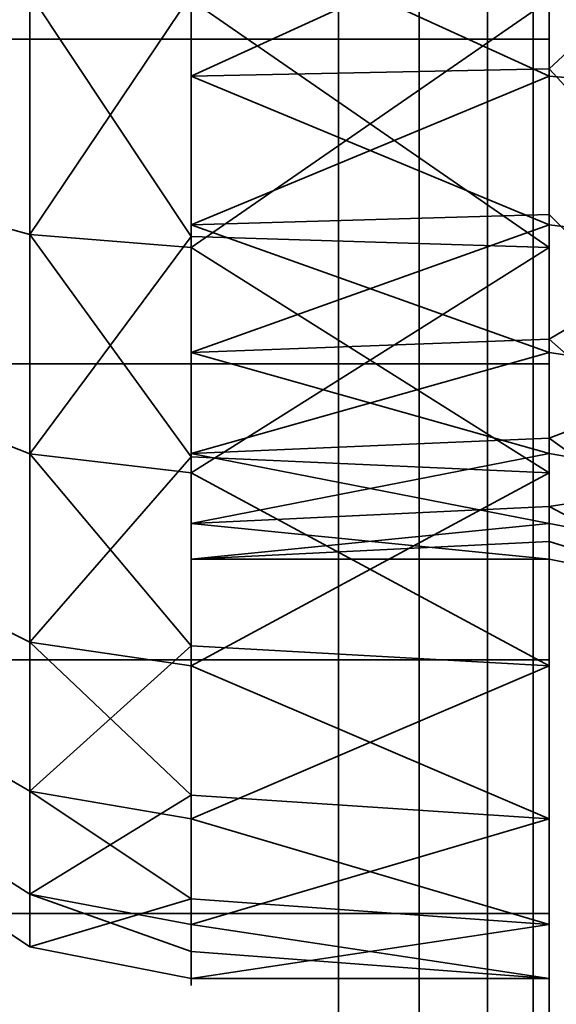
# Model space of a CAD drawing. Header units: millimetres. Extents: x -603 to 3703, y -120 to 249.
# Tile 262 of 656: x 432.49 to 435.03, y -38.19 to -33.52. Entities that reach past the tile are written whole.
import ezdxf

# ---------------------------------------------------------------- set-up
doc = ezdxf.new("R2010")
doc.units = ezdxf.units.MM
doc.layers.add('151', color=7, linetype='Continuous', true_color=0xffffff)

# ---------------------------------------------------------------- blocks, each defined once
blk = doc.blocks.new('UG_SURFACE_029')
at = {"layer": '151', "color": 18, "linetype": 'Continuous', "lineweight": 35}
for points in [[(435, -28.8478, 1731.0799), (435, -32, 1731.75), (435, -35.1522, 1731.0799), (435, -32, 1724)], [(418, -30.3887, 1716.4193), (435, -30.3887, 1716.4193), (435, -33.6113, 1716.4193), (418, -33.6113, 1716.4193)], [(435, -36.5553, 1717.7302), (435, -33.6113, 1716.4193), (435, -30.3887, 1716.4193), (435, -32, 1724)], [(418, -35.1522, 1731.0799), (435, -35.1522, 1731.0799), (435, -32, 1731.75), (418, -32, 1731.75)], [(435, -32, 1724), (435, -35.1522, 1731.0799), (435, -37.7594, 1729.1858)], [(435, -37.7594, 1729.1858), (435, -39.3707, 1726.3949), (435, -39.7075, 1723.1899), (435, -32, 1724)], [(435, -39.7075, 1723.1899), (435, -38.7117, 1720.125), (435, -36.5553, 1717.7302), (435, -32, 1724)], [(418, -33.6113, 1716.4193), (435, -33.6113, 1716.4193), (435, -36.5553, 1717.7302), (418, -36.5553, 1717.7302)], [(418, -37.7594, 1729.1858), (435, -37.7594, 1729.1858), (435, -35.1522, 1731.0799), (418, -35.1522, 1731.0799)], [(418, -36.5553, 1717.7302), (435, -36.5553, 1717.7302), (435, -38.7117, 1720.125), (418, -38.7117, 1720.125)], [(418, -39.3707, 1726.3949), (435, -39.3707, 1726.3949), (435, -37.7594, 1729.1858), (418, -37.7594, 1729.1858)]]:
    blk.add_3dface(points, dxfattribs=at)
blk = doc.blocks.new('UG_SURFACE_030')
at = {"layer": '151', "color": 18, "linetype": 'Continuous', "lineweight": 35}
for points in [[(435, -28.8478, 1843.0799), (435, -32, 1843.75), (435, -35.1522, 1843.0799), (435, -32, 1836)], [(418, -30.3887, 1828.4193), (435, -30.3887, 1828.4193), (435, -33.6113, 1828.4193), (418, -33.6113, 1828.4193)], [(435, -36.5553, 1829.7302), (435, -33.6113, 1828.4193), (435, -30.3887, 1828.4193), (435, -32, 1836)], [(418, -35.1522, 1843.0799), (435, -35.1522, 1843.0799), (435, -32, 1843.75), (418, -32, 1843.75)], [(435, -32, 1836), (435, -35.1522, 1843.0799), (435, -37.7594, 1841.1858)], [(435, -37.7594, 1841.1858), (435, -39.3707, 1838.3949), (435, -39.7075, 1835.1899), (435, -32, 1836)], [(435, -39.7075, 1835.1899), (435, -38.7117, 1832.1249), (435, -36.5553, 1829.7302), (435, -32, 1836)], [(418, -33.6113, 1828.4193), (435, -33.6113, 1828.4193), (435, -36.5553, 1829.7302), (418, -36.5553, 1829.7302)], [(418, -37.7594, 1841.1858), (435, -37.7594, 1841.1858), (435, -35.1522, 1843.0799), (418, -35.1522, 1843.0799)], [(418, -36.5553, 1829.7302), (435, -36.5553, 1829.7302), (435, -38.7117, 1832.1249), (418, -38.7117, 1832.1249)], [(418, -39.3707, 1838.3949), (435, -39.3707, 1838.3949), (435, -37.7594, 1841.1858), (418, -37.7594, 1841.1858)]]:
    blk.add_3dface(points, dxfattribs=at)
blk = doc.blocks.new('UG_SURFACE_032')
at = {"layer": '151', "color": 252, "linetype": 'Continuous', "lineweight": 35}
for points in [[(430, -47, 1707.9999), (418, -16.5, 1707.9999), (434, -19.5, 1707.9999), (434, -45.5, 1707.9999)], [(418, -16.5, 1710), (430, -47, 1710), (434, -45.5, 1710), (434, -19.5, 1710)], [(418, -16.5, 1852), (430, -47, 1852), (434, -45.5, 1852), (434, -19.5, 1852)], [(430, -47, 1850), (418, -16.5, 1850), (434, -19.5, 1850), (434, -45.5, 1850)], [(434, -19.5, 1710), (434, -45.5, 1710), (434.3827, -45.5, 1710.0761), (434.3827, -19.5, 1710.0761)], [(435.1481, -19.5, 1708.2283), (435.1481, -45.5, 1708.2283), (434, -45.5, 1707.9999), (434, -19.5, 1707.9999)], [(434, -19.5, 1852), (434, -45.5, 1852), (435.1481, -45.5, 1851.7716), (435.1481, -19.5, 1851.7716)], [(434.3827, -19.5, 1849.9238), (434.3827, -45.5, 1849.9238), (434, -45.5, 1850), (434, -19.5, 1850)], [(434.3827, -19.5, 1710.0761), (434.3827, -45.5, 1710.0761), (434.7071, -45.5, 1710.2929), (434.7071, -19.5, 1710.2929)], [(434.7071, -19.5, 1849.7071), (434.7071, -45.5, 1849.7071), (434.3827, -45.5, 1849.9238), (434.3827, -19.5, 1849.9238)], [(434.7071, -19.5, 1710.2929), (434.7071, -45.5, 1710.2929), (434.9239, -45.5, 1710.6173), (434.9239, -19.5, 1710.6173)], [(434.9239, -19.5, 1849.3826), (434.9239, -45.5, 1849.3826), (434.7071, -45.5, 1849.7071), (434.7071, -19.5, 1849.7071)], [(434.9239, -19.5, 1710.6173), (434.9239, -45.5, 1710.6173), (435, -45.5, 1711), (435, -19.5, 1711)], [(435, -19.5, 1849), (435, -45.5, 1849), (434.9239, -45.5, 1849.3826), (434.9239, -19.5, 1849.3826)], [(435, -19.5, 1711), (435, -45.5, 1711), (435, -33.4267, 1718.2289), (435, -32.2, 1718.1)], [(435, -45.5, 1849), (435, -19.5, 1849), (435, -32.2, 1841.9), (435, -34.5997, 1841.3899)], [(435, -27.8154, 1727.9478), (435, -35.6679, 1831.2268), (435, -33.4267, 1830.2289)], [(435, -27.8154, 1727.9478), (435, -37.3095, 1833.05), (435, -35.6679, 1831.2268)], [(435, -27.8154, 1727.9478), (435, -38.0677, 1835.3833), (435, -37.3095, 1833.05)], [(435, -38.0677, 1835.3833), (435, -27.8154, 1727.9478), (435, -29.8003, 1729.3899)], [(435, -29.8003, 1729.3899), (435, -32.2, 1729.9), (435, -38.0677, 1835.3833)], [(433.3, -30.6137, 1727.5628), (433.3, -32.2, 1727.9), (433.3, -33.7863, 1727.5628), (433.3, -32.2, 1724)], [(433.3, -30.6137, 1839.5628), (433.3, -32.2, 1839.9), (433.3, -33.7863, 1839.5628), (433.3, -32.2, 1836)], [(432.5346, -32.2, 1830.2523), (432.5346, -34.5378, 1830.7492), (431.8858, -34.3615, 1831.1452), (431.8858, -32.2, 1830.6857)], [(432.5346, -32.2, 1718.2522), (432.5346, -34.5378, 1718.7492), (431.8858, -34.3615, 1719.1452), (431.8858, -32.2, 1718.6857)], [(433.3, -33.3999, 1830.355), (433.3, -34.5997, 1830.61), (432.5346, -34.5378, 1830.7492), (432.5346, -32.2, 1830.2523)], [(433.3, -33.3999, 1718.3551), (433.3, -34.5997, 1718.61), (432.5346, -34.5378, 1718.7492), (432.5346, -32.2, 1718.2522)], [(435, -34.5997, 1841.3899), (435, -32.2, 1841.9), (433.3, -33.4267, 1841.7711)], [(435, -34.5997, 1729.3899), (435, -32.2, 1729.9), (433.3, -33.4267, 1729.771)], [(433.3, -33.7863, 1727.5628), (433.3, -32.2, 1727.9), (435, -33.0109, 1727.8148)], [(433.3, -33.7863, 1727.5628), (433.3, -35.0983, 1726.6096), (433.3, -35.9091, 1725.2052), (433.3, -32.2, 1724)], [(433.3, -35.9091, 1725.2052), (433.3, -36.0786, 1723.5923), (433.3, -35.5775, 1722.05), (433.3, -32.2, 1724)], [(433.3, -35.5775, 1722.05), (433.3, -34.4924, 1720.8449), (433.3, -33.0109, 1720.1853), (433.3, -32.2, 1724)], [(435, -33.0109, 1839.8148), (433.3, -33.7863, 1839.5628), (433.3, -32.2, 1839.9)], [(433.3, -33.7863, 1839.5628), (433.3, -35.0983, 1838.6096), (433.3, -35.9091, 1837.2052), (433.3, -32.2, 1836)], [(433.3, -35.9091, 1837.2052), (433.3, -36.0786, 1835.5924), (433.3, -35.5775, 1834.0501), (433.3, -32.2, 1836)], [(433.3, -35.5775, 1834.0501), (433.3, -34.4924, 1832.8449), (433.3, -33.0109, 1832.1853), (433.3, -32.2, 1836)], [(435, -38.0677, 1835.3833), (435, -32.2, 1729.9), (435, -34.5997, 1729.3899), (435, -45.5, 1849)], [(435, -32.9931, 1720.2686), (435, -33.7863, 1720.4372), (435.7654, -33.8482, 1720.2981), (435.7654, -32.2, 1719.9478)], [(435, -32.9931, 1832.2686), (435, -33.7863, 1832.4372), (435.7654, -33.8482, 1832.298), (435.7654, -32.2, 1831.9478)], [(435, -33.7863, 1720.4372), (435, -32.9931, 1720.2686), (433.3, -33.0109, 1720.1853)], [(435, -33.7863, 1832.4372), (435, -32.9931, 1832.2686), (433.3, -33.0109, 1832.1853)], [(435, -33.7863, 1720.4372), (433.3, -33.0109, 1720.1853), (433.3, -34.4924, 1720.8449)], [(435, -33.0109, 1727.8148), (435, -33.7516, 1727.4849), (433.3, -33.7863, 1727.5628)], [(435, -33.7863, 1832.4372), (433.3, -33.0109, 1832.1853), (433.3, -34.4924, 1832.8449)], [(435, -33.0109, 1839.8148), (435, -33.7516, 1839.4849), (433.3, -33.7863, 1839.5628)], [(435, -33.7516, 1727.4849), (435, -33.0109, 1727.8148), (435.7654, -33.0425, 1727.9637), (435.7654, -34.5818, 1727.2784)], [(435, -33.7516, 1839.4849), (435, -33.0109, 1839.8148), (435.7654, -33.0425, 1839.9637), (435.7654, -34.5818, 1839.2783)], [(432.5346, -35.5784, 1840.6501), (432.5346, -33.395, 1841.6221), (431.8858, -33.3049, 1841.1981), (431.8858, -35.3236, 1840.2992)], [(432.5346, -35.5784, 1728.6501), (432.5346, -33.395, 1729.6221), (431.8858, -33.3049, 1729.1981), (431.8858, -35.3236, 1728.2993)], [(432.5346, -33.395, 1841.6221), (432.5346, -35.5784, 1840.6501), (433.3, -35.6679, 1840.7732), (433.3, -34.5473, 1841.2721)], [(433.3, -34.5473, 1841.2721), (433.3, -33.4267, 1841.7711), (432.5346, -33.395, 1841.6221)], [(432.5346, -33.395, 1729.6221), (432.5346, -35.5784, 1728.6501), (433.3, -35.6679, 1728.7732), (433.3, -34.5473, 1729.2721)], [(433.3, -34.5473, 1729.2721), (433.3, -33.4267, 1729.771), (432.5346, -33.395, 1729.6221)], [(433.3, -34.5997, 1830.61), (433.3, -33.3999, 1830.355), (435, -33.4267, 1830.2289)], [(433.3, -34.5997, 1718.61), (433.3, -33.3999, 1718.3551), (435, -33.4267, 1718.2289)], [(435, -33.4267, 1830.2289), (435, -35.6679, 1831.2268), (433.3, -34.5997, 1830.61)], [(433.3, -33.4267, 1841.7711), (433.3, -34.5473, 1841.2721), (435, -34.5997, 1841.3899)], [(433.3, -34.5997, 1718.61), (435, -33.4267, 1718.2289), (435, -35.6679, 1719.2268)], [(433.3, -33.4267, 1729.771), (433.3, -34.5473, 1729.2721), (435, -34.5997, 1729.3899)], [(435, -45.5, 1711), (435, -35.6679, 1719.2268), (435, -33.4267, 1718.2289)], [(433.3, -33.7863, 1727.5628), (435, -33.7516, 1727.4849), (435, -34.4924, 1727.1552)], [(433.3, -33.7863, 1839.5628), (435, -33.7516, 1839.4849), (435, -34.4924, 1839.1552)], [(435.7654, -34.5818, 1727.2784), (435, -34.4924, 1727.1552), (435, -33.7516, 1727.4849)], [(435.7654, -34.5818, 1839.2783), (435, -34.4924, 1839.1552), (435, -33.7516, 1839.4849)], [(433.3, -35.0983, 1726.6096), (433.3, -33.7863, 1727.5628), (435, -34.4924, 1727.1552)], [(433.3, -34.4924, 1720.8449), (435, -34.4423, 1720.9138), (435, -33.7863, 1720.4372)], [(433.3, -35.0983, 1838.6096), (433.3, -33.7863, 1839.5628), (435, -34.4924, 1839.1552)], [(433.3, -34.4924, 1832.8449), (435, -34.4423, 1832.9138), (435, -33.7863, 1832.4372)], [(435.7654, -35.2114, 1721.2886), (435.7654, -33.8482, 1720.2981), (435, -33.7863, 1720.4372), (435, -34.4423, 1720.9138)], [(435.7654, -35.2114, 1833.2886), (435.7654, -33.8482, 1832.298), (435, -33.7863, 1832.4372), (435, -34.4423, 1832.9138)], [(432.5346, -34.5378, 1830.7492), (432.5346, -36.4714, 1832.154), (431.8858, -36.1492, 1832.4441), (431.8858, -34.3615, 1831.1452)], [(432.5346, -34.5378, 1718.7492), (432.5346, -36.4714, 1720.154), (431.8858, -36.1492, 1720.4441), (431.8858, -34.3615, 1719.1452)], [(435, -35.0983, 1721.3904), (435, -34.4423, 1720.9138), (433.3, -34.4924, 1720.8449)], [(435, -35.0983, 1833.3904), (435, -34.4423, 1832.9138), (433.3, -34.4924, 1832.8449)], [(435, -34.4423, 1720.9138), (435, -35.0983, 1721.3904), (435.7654, -35.2114, 1721.2886)], [(435, -34.4423, 1832.9138), (435, -35.0983, 1833.3904), (435.7654, -35.2114, 1833.2886)], [(435, -35.0983, 1721.3904), (433.3, -34.4924, 1720.8449), (433.3, -35.5775, 1722.05)], [(435, -34.4924, 1727.1552), (435, -35.0349, 1726.5526), (433.3, -35.0983, 1726.6096)], [(433.3, -34.4924, 1832.8449), (433.3, -35.5775, 1834.0501), (435, -35.0983, 1833.3904)], [(435, -34.4924, 1839.1552), (435, -35.0349, 1838.5526), (433.3, -35.0983, 1838.6096)], [(435, -35.0349, 1726.5526), (435, -34.4924, 1727.1552), (435.7654, -34.5818, 1727.2784)], [(435, -35.0349, 1838.5526), (435, -34.4924, 1839.1552), (435.7654, -34.5818, 1839.2783)], [(432.5346, -36.4714, 1832.154), (432.5346, -34.5378, 1830.7492), (433.3, -34.5997, 1830.61), (433.3, -35.5921, 1831.3311)], [(432.5346, -36.4714, 1720.154), (432.5346, -34.5378, 1718.7492), (433.3, -34.5997, 1718.61), (433.3, -35.5921, 1719.3311)], [(435, -34.5997, 1841.3899), (433.3, -34.5473, 1841.2721), (433.3, -35.6679, 1840.7732)], [(435, -34.5997, 1729.3899), (433.3, -34.5473, 1729.2721), (433.3, -35.6679, 1728.7732)], [(435, -35.6679, 1831.2268), (433.3, -35.5921, 1831.3311), (433.3, -34.5997, 1830.61)], [(433.3, -35.6679, 1840.7732), (435, -36.5846, 1839.9478), (435, -34.5997, 1841.3899)], [(435, -35.6679, 1719.2268), (433.3, -35.5921, 1719.3311), (433.3, -34.5997, 1718.61)], [(433.3, -35.6679, 1728.7732), (435, -36.5846, 1727.9478), (435, -34.5997, 1729.3899)], [(435.7654, -34.5818, 1727.2784), (435.7654, -35.7093, 1726.0262), (435, -35.5775, 1725.95), (435, -35.0349, 1726.5526)], [(435.7654, -34.5818, 1839.2783), (435.7654, -35.7093, 1838.0262), (435, -35.5775, 1837.95), (435, -35.0349, 1838.5526)], [(435, -34.5997, 1729.3899), (435, -36.5846, 1727.9478), (435, -45.5, 1849)], [(435, -34.5997, 1841.3899), (435, -36.5846, 1839.9478), (435, -45.5, 1849)], [(433.3, -35.0983, 1726.6096), (435, -35.0349, 1726.5526), (435, -35.5775, 1725.95)], [(433.3, -35.0983, 1838.6096), (435, -35.0349, 1838.5526), (435, -35.5775, 1837.95)], [(435, -35.5775, 1725.95), (433.3, -35.9091, 1725.2052), (433.3, -35.0983, 1726.6096)], [(433.3, -35.5775, 1722.05), (435, -35.5037, 1722.0926), (435, -35.0983, 1721.3904)], [(433.3, -35.9091, 1837.2052), (433.3, -35.0983, 1838.6096), (435, -35.5775, 1837.95)], [(433.3, -35.5775, 1834.0501), (435, -35.5037, 1834.0926), (435, -35.0983, 1833.3904)], [(435.7654, -36.0539, 1722.7478), (435.7654, -35.2114, 1721.2886), (435, -35.0983, 1721.3904), (435, -35.5037, 1722.0926)], [(435.7654, -36.0539, 1834.7478), (435.7654, -35.2114, 1833.2886), (435, -35.0983, 1833.3904), (435, -35.5037, 1834.0926)], [(432.5346, -37.1777, 1838.8739), (432.5346, -35.5784, 1840.6501), (431.8858, -35.3236, 1840.2992), (431.8858, -36.8022, 1838.6571)], [(432.5346, -37.1777, 1726.8739), (432.5346, -35.5784, 1728.6501), (431.8858, -35.3236, 1728.2993), (431.8858, -36.8022, 1726.6572)], [(435, -35.9091, 1722.7949), (435, -35.5037, 1722.0926), (433.3, -35.5775, 1722.05)], [(435, -35.9091, 1834.7949), (435, -35.5037, 1834.0926), (433.3, -35.5775, 1834.0501)], [(435, -35.5037, 1722.0926), (435, -35.9091, 1722.7949), (435.7654, -36.0539, 1722.7478)], [(435, -35.5037, 1834.0926), (435, -35.9091, 1834.7949), (435.7654, -36.0539, 1834.7478)], [(432.5346, -35.5784, 1840.6501), (432.5346, -37.1777, 1838.8739), (433.3, -37.3095, 1838.95), (433.3, -36.4887, 1839.8616)], [(433.3, -36.4887, 1839.8616), (433.3, -35.6679, 1840.7732), (432.5346, -35.5784, 1840.6501)], [(432.5346, -35.5784, 1728.6501), (432.5346, -37.1777, 1726.8739), (433.3, -37.3095, 1726.95), (433.3, -36.4887, 1727.8616)], [(433.3, -36.4887, 1727.8616), (433.3, -35.6679, 1728.7732), (432.5346, -35.5784, 1728.6501)], [(433.3, -35.5775, 1722.05), (433.3, -36.0786, 1723.5923), (435, -35.9091, 1722.7949)], [(435, -35.5775, 1725.95), (435, -35.8281, 1725.1788), (433.3, -35.9091, 1725.2052)], [(435, -35.9091, 1834.7949), (433.3, -35.5775, 1834.0501), (433.3, -36.0786, 1835.5924)], [(435, -35.5775, 1837.95), (435, -35.8281, 1837.1788), (433.3, -35.9091, 1837.2052)], [(435, -35.8281, 1725.1788), (435, -35.5775, 1725.95), (435.7654, -35.7093, 1726.0262)], [(435, -35.8281, 1837.1788), (435, -35.5775, 1837.95), (435.7654, -35.7093, 1838.0262)], [(433.3, -35.5921, 1831.3311), (433.3, -36.5846, 1832.0521), (432.5346, -36.4714, 1832.154)], [(433.3, -35.5921, 1719.3311), (433.3, -36.5846, 1720.0521), (432.5346, -36.4714, 1720.154)], [(433.3, -36.5846, 1832.0521), (433.3, -35.5921, 1831.3311), (435, -35.6679, 1831.2268)], [(433.3, -36.5846, 1720.0521), (433.3, -35.5921, 1719.3311), (435, -35.6679, 1719.2268)], [(435, -35.6679, 1831.2268), (435, -37.3095, 1833.05), (433.3, -36.5846, 1832.0521)], [(433.3, -35.6679, 1840.7732), (433.3, -36.4887, 1839.8616), (435, -36.5846, 1839.9478)], [(435, -35.6679, 1719.2268), (435, -37.3095, 1721.05), (433.3, -36.5846, 1720.0521)], [(433.3, -35.6679, 1728.7732), (433.3, -36.4887, 1727.8616), (435, -36.5846, 1727.9478)], [(435, -45.5, 1711), (435, -37.3095, 1721.05), (435, -35.6679, 1719.2268)], [(435.7654, -35.7093, 1726.0262), (435.7654, -36.23, 1724.4235), (435, -36.0786, 1724.4077), (435, -35.8281, 1725.1788)], [(435.7654, -35.7093, 1838.0262), (435.7654, -36.23, 1836.4235), (435, -36.0786, 1836.4077), (435, -35.8281, 1837.1788)], [(433.3, -35.9091, 1725.2052), (435, -35.8281, 1725.1788), (435, -36.0786, 1724.4077)], [(433.3, -35.9091, 1837.2052), (435, -35.8281, 1837.1788), (435, -36.0786, 1836.4077)], [(435, -36.0786, 1724.4077), (433.3, -36.0786, 1723.5923), (433.3, -35.9091, 1725.2052)], [(433.3, -36.0786, 1723.5923), (435, -35.9939, 1723.6012), (435, -35.9091, 1722.7949)], [(435, -36.0786, 1836.4077), (433.3, -36.0786, 1835.5924), (433.3, -35.9091, 1837.2052)], [(433.3, -36.0786, 1835.5924), (435, -35.9939, 1835.6012), (435, -35.9091, 1834.7949)], [(435.7654, -36.23, 1724.4235), (435.7654, -36.0539, 1722.7478), (435, -35.9091, 1722.7949), (435, -35.9939, 1723.6012)], [(435.7654, -36.23, 1836.4235), (435.7654, -36.0539, 1834.7478), (435, -35.9091, 1834.7949), (435, -35.9939, 1835.6012)], [(435, -36.0786, 1724.4077), (435, -35.9939, 1723.6012), (433.3, -36.0786, 1723.5923)], [(435, -36.0786, 1836.4077), (435, -35.9939, 1835.6012), (433.3, -36.0786, 1835.5924)], [(435, -35.9939, 1723.6012), (435, -36.0786, 1724.4077), (435.7654, -36.23, 1724.4235)], [(435, -35.9939, 1835.6012), (435, -36.0786, 1836.4077), (435.7654, -36.23, 1836.4235)], [(432.5346, -36.4714, 1832.154), (432.5346, -37.6664, 1834.2239), (431.8858, -37.2541, 1834.3579), (431.8858, -36.1492, 1832.4441)], [(432.5346, -36.4714, 1720.154), (432.5346, -37.6664, 1722.2239), (431.8858, -37.2541, 1722.3579), (431.8858, -36.1492, 1720.4441)], [(432.5346, -37.6664, 1834.2239), (432.5346, -36.4714, 1832.154), (433.3, -36.5846, 1832.0521), (433.3, -37.1979, 1833.1145)], [(432.5346, -37.6664, 1722.2239), (432.5346, -36.4714, 1720.154), (433.3, -36.5846, 1720.0521), (433.3, -37.1979, 1721.1145)], [(435, -36.5846, 1839.9478), (433.3, -36.4887, 1839.8616), (433.3, -37.3095, 1838.95)], [(435, -36.5846, 1727.9478), (433.3, -36.4887, 1727.8616), (433.3, -37.3095, 1726.95)], [(435, -37.3095, 1833.05), (433.3, -37.1979, 1833.1145), (433.3, -36.5846, 1832.0521)], [(433.3, -37.3095, 1838.95), (435, -37.8112, 1837.8232), (435, -36.5846, 1839.9478)], [(435, -37.3095, 1721.05), (433.3, -37.1979, 1721.1145), (433.3, -36.5846, 1720.0521)], [(433.3, -37.3095, 1726.95), (435, -37.8112, 1725.8232), (435, -36.5846, 1727.9478)], [(435, -45.5, 1849), (435, -36.5846, 1727.9478), (435, -37.8112, 1725.8232)], [(435, -45.5, 1849), (435, -36.5846, 1839.9478), (435, -37.8112, 1837.8232)], [(432.5346, -37.9163, 1836.6008), (432.5346, -37.1777, 1838.8739), (431.8858, -36.8022, 1838.6571), (431.8858, -37.4851, 1836.5555)], [(432.5346, -37.9163, 1724.6008), (432.5346, -37.1777, 1726.8739), (431.8858, -36.8022, 1726.6572), (431.8858, -37.4851, 1724.5555)], [(433.3, -37.6886, 1837.7833), (433.3, -37.3095, 1838.95), (432.5346, -37.1777, 1838.8739), (432.5346, -37.9163, 1836.6008)], [(433.3, -37.6886, 1725.7833), (433.3, -37.3095, 1726.95), (432.5346, -37.1777, 1726.8739), (432.5346, -37.9163, 1724.6008)], [(433.3, -37.1979, 1833.1145), (433.3, -37.8112, 1834.1768), (432.5346, -37.6664, 1834.2239)], [(433.3, -37.1979, 1721.1145), (433.3, -37.8112, 1722.1768), (432.5346, -37.6664, 1722.2239)], [(433.3, -37.8112, 1834.1768), (433.3, -37.1979, 1833.1145), (435, -37.3095, 1833.05)], [(433.3, -37.8112, 1722.1768), (433.3, -37.1979, 1721.1145), (435, -37.3095, 1721.05)], [(432.5346, -37.6664, 1834.2239), (432.5346, -37.9163, 1836.6008), (431.8858, -37.4851, 1836.5555), (431.8858, -37.2541, 1834.3579)], [(432.5346, -37.6664, 1722.2239), (432.5346, -37.9163, 1724.6008), (431.8858, -37.4851, 1724.5555), (431.8858, -37.2541, 1722.3579)], [(433.3, -37.8112, 1834.1768), (435, -37.3095, 1833.05), (435, -38.0677, 1835.3833)], [(433.3, -37.3095, 1838.95), (433.3, -37.6886, 1837.7833), (435, -37.8112, 1837.8232)], [(433.3, -37.8112, 1722.1768), (435, -37.3095, 1721.05), (435, -38.0677, 1723.3833)], [(433.3, -37.3095, 1726.95), (433.3, -37.6886, 1725.7833), (435, -37.8112, 1725.8232)], [(435, -38.0677, 1723.3833), (435, -37.3095, 1721.05), (435, -45.5, 1711)], [(432.5346, -37.6664, 1834.2239), (433.3, -37.8112, 1834.1768), (433.3, -37.9395, 1835.3968)], [(433.3, -37.9395, 1835.3968), (433.3, -38.0677, 1836.6168), (432.5346, -37.9163, 1836.6008), (432.5346, -37.6664, 1834.2239)], [(432.5346, -37.6664, 1722.2239), (433.3, -37.8112, 1722.1768), (433.3, -37.9395, 1723.3968)], [(433.3, -37.9395, 1723.3968), (433.3, -38.0677, 1724.6168), (432.5346, -37.9163, 1724.6008), (432.5346, -37.6664, 1722.2239)], [(432.5346, -37.9163, 1836.6008), (433.3, -38.0677, 1836.6168), (433.3, -37.6886, 1837.7833)], [(432.5346, -37.9163, 1724.6008), (433.3, -38.0677, 1724.6168), (433.3, -37.6886, 1725.7833)], [(435, -37.8112, 1837.8232), (433.3, -37.6886, 1837.7833), (433.3, -38.0677, 1836.6168)], [(435, -37.8112, 1725.8232), (433.3, -37.6886, 1725.7833), (433.3, -38.0677, 1724.6168)], [(435, -38.0677, 1835.3833), (433.3, -37.9395, 1835.3968), (433.3, -37.8112, 1834.1768)], [(435, -38.0677, 1835.3833), (435, -37.8112, 1837.8232), (433.3, -38.0677, 1836.6168)], [(435, -38.0677, 1723.3833), (433.3, -37.9395, 1723.3968), (433.3, -37.8112, 1722.1768)], [(433.3, -38.0677, 1724.6168), (435, -38.0677, 1723.3833), (435, -37.8112, 1725.8232)], [(435, -45.5, 1711), (435, -45.5, 1849), (435, -37.8112, 1725.8232), (435, -38.0677, 1723.3833)], [(435, -45.5, 1849), (435, -37.8112, 1837.8232), (435, -38.0677, 1835.3833)], [(433.3, -38.0677, 1836.6168), (433.3, -37.9395, 1835.3968), (435, -38.0677, 1835.3833)], [(433.3, -38.0677, 1724.6168), (433.3, -37.9395, 1723.3968), (435, -38.0677, 1723.3833)]]:
    blk.add_3dface(points, dxfattribs=at)
blk = doc.blocks.new('UG_SURFACE_041')
at = {"layer": '151', "color": 18, "linetype": 'Continuous', "lineweight": 35}
for points in [[(435, -28.8478, 296.08), (435, -32, 296.75), (435, -35.1522, 296.08), (435, -32, 289)], [(418, -30.3887, 281.4194), (435, -30.3887, 281.4194), (435, -33.6113, 281.4194), (418, -33.6113, 281.4194)], [(435, -36.5553, 282.7301), (435, -33.6113, 281.4194), (435, -30.3887, 281.4194), (435, -32, 289)], [(418, -35.1522, 296.08), (435, -35.1522, 296.08), (435, -32, 296.75), (418, -32, 296.75)], [(435, -32, 289), (435, -35.1522, 296.08), (435, -37.7594, 294.1858)], [(435, -37.7594, 294.1858), (435, -39.3707, 291.3949), (435, -39.7075, 288.1899), (435, -32, 289)], [(435, -39.7075, 288.1899), (435, -38.7117, 285.125), (435, -36.5553, 282.7301), (435, -32, 289)], [(418, -33.6113, 281.4194), (435, -33.6113, 281.4194), (435, -36.5553, 282.7301), (418, -36.5553, 282.7301)], [(418, -37.7594, 294.1858), (435, -37.7594, 294.1858), (435, -35.1522, 296.08), (418, -35.1522, 296.08)], [(418, -36.5553, 282.7301), (435, -36.5553, 282.7301), (435, -38.7117, 285.125), (418, -38.7117, 285.125)], [(418, -39.3707, 291.3949), (435, -39.3707, 291.3949), (435, -37.7594, 294.1858), (418, -37.7594, 294.1858)]]:
    blk.add_3dface(points, dxfattribs=at)
blk = doc.blocks.new('UG_SURFACE_042')
at = {"layer": '151', "color": 18, "linetype": 'Continuous', "lineweight": 35}
for points in [[(435, -28.8478, 408.08), (435, -32, 408.75), (435, -35.1522, 408.08), (435, -32, 401)], [(418, -30.3887, 393.4194), (435, -30.3887, 393.4194), (435, -33.6113, 393.4194), (418, -33.6113, 393.4194)], [(435, -36.5553, 394.7301), (435, -33.6113, 393.4194), (435, -30.3887, 393.4194), (435, -32, 401)], [(418, -35.1522, 408.08), (435, -35.1522, 408.08), (435, -32, 408.75), (418, -32, 408.75)], [(435, -32, 401), (435, -35.1522, 408.08), (435, -37.7594, 406.1858)], [(435, -37.7594, 406.1858), (435, -39.3707, 403.3949), (435, -39.7075, 400.1899), (435, -32, 401)], [(435, -39.7075, 400.1899), (435, -38.7117, 397.125), (435, -36.5553, 394.7301), (435, -32, 401)], [(418, -33.6113, 393.4194), (435, -33.6113, 393.4194), (435, -36.5553, 394.7301), (418, -36.5553, 394.7301)], [(418, -37.7594, 406.1858), (435, -37.7594, 406.1858), (435, -35.1522, 408.08), (418, -35.1522, 408.08)], [(418, -36.5553, 394.7301), (435, -36.5553, 394.7301), (435, -38.7117, 397.125), (418, -38.7117, 397.125)], [(418, -39.3707, 403.3949), (435, -39.3707, 403.3949), (435, -37.7594, 406.1858), (418, -37.7594, 406.1858)]]:
    blk.add_3dface(points, dxfattribs=at)
blk = doc.blocks.new('UG_SURFACE_044')
at = {"layer": '151', "color": 252, "linetype": 'Continuous', "lineweight": 35}
for points in [[(430, -47, 273), (418, -16.5, 273), (434, -19.5, 273), (434, -45.5, 273)], [(418, -16.5, 275), (430, -47, 275), (434, -45.5, 275), (434, -19.5, 275)], [(418, -16.5, 417), (430, -47, 417), (434, -45.5, 417), (434, -19.5, 417)], [(430, -47, 415), (418, -16.5, 415), (434, -19.5, 415), (434, -45.5, 415)], [(434, -19.5, 275), (434, -45.5, 275), (434.3827, -45.5, 275.0761), (434.3827, -19.5, 275.0761)], [(435.1481, -19.5, 273.2283), (435.1481, -45.5, 273.2283), (434, -45.5, 273), (434, -19.5, 273)], [(434, -19.5, 417), (434, -45.5, 417), (435.1481, -45.5, 416.7717), (435.1481, -19.5, 416.7717)], [(434.3827, -19.5, 414.9239), (434.3827, -45.5, 414.9239), (434, -45.5, 415), (434, -19.5, 415)], [(434.3827, -19.5, 275.0761), (434.3827, -45.5, 275.0761), (434.7071, -45.5, 275.2929), (434.7071, -19.5, 275.2929)], [(434.7071, -19.5, 414.7071), (434.7071, -45.5, 414.7071), (434.3827, -45.5, 414.9239), (434.3827, -19.5, 414.9239)], [(434.7071, -19.5, 275.2929), (434.7071, -45.5, 275.2929), (434.9239, -45.5, 275.6173), (434.9239, -19.5, 275.6173)], [(434.9239, -19.5, 414.3827), (434.9239, -45.5, 414.3827), (434.7071, -45.5, 414.7071), (434.7071, -19.5, 414.7071)], [(434.9239, -19.5, 275.6173), (434.9239, -45.5, 275.6173), (435, -45.5, 276), (435, -19.5, 276)], [(435, -19.5, 414), (435, -45.5, 414), (434.9239, -45.5, 414.3827), (434.9239, -19.5, 414.3827)], [(435, -19.5, 276), (435, -45.5, 276), (435, -33.4267, 283.2289), (435, -32.2, 283.1)], [(435, -45.5, 414), (435, -19.5, 414), (435, -32.2, 406.9), (435, -34.5997, 406.3899)], [(433.3, -30.6137, 292.5628), (433.3, -32.2, 292.9), (433.3, -33.7863, 292.5628), (433.3, -32.2, 289)], [(433.3, -30.6137, 404.5628), (433.3, -32.2, 404.9), (433.3, -33.7863, 404.5628), (433.3, -32.2, 401)], [(432.5346, -32.2, 395.2522), (432.5346, -34.5378, 395.7492), (431.8858, -34.3615, 396.1452), (431.8858, -32.2, 395.6858)], [(432.5346, -32.2, 283.2522), (432.5346, -34.5378, 283.7492), (431.8858, -34.3615, 284.1452), (431.8858, -32.2, 283.6858)], [(432.5346, -34.5378, 395.7492), (432.5346, -32.2, 395.2522), (433.3, -32.2, 395.1), (433.3, -33.3999, 395.355)], [(432.5346, -34.5378, 283.7492), (432.5346, -32.2, 283.2522), (433.3, -32.2, 283.1), (433.3, -33.3999, 283.355)], [(433.3, -33.4267, 406.7711), (435, -34.5997, 406.3899), (435, -32.2, 406.9)], [(433.3, -33.4267, 294.7711), (435, -34.5997, 294.3899), (435, -32.2, 294.9)], [(435, -33.0109, 292.8148), (433.3, -33.7863, 292.5628), (433.3, -32.2, 292.9)], [(433.3, -33.7863, 292.5628), (433.3, -35.0983, 291.6096), (433.3, -35.9091, 290.2052), (433.3, -32.2, 289)], [(433.3, -35.9091, 290.2052), (433.3, -36.0786, 288.5923), (433.3, -35.5775, 287.05), (433.3, -32.2, 289)], [(433.3, -35.5775, 287.05), (433.3, -34.4924, 285.8448), (433.3, -33.0109, 285.1852), (433.3, -32.2, 289)], [(435, -33.0109, 404.8148), (433.3, -33.7863, 404.5628), (433.3, -32.2, 404.9)], [(433.3, -33.7863, 404.5628), (433.3, -35.0983, 403.6096), (433.3, -35.9091, 402.2052), (433.3, -32.2, 401)], [(433.3, -35.9091, 402.2052), (433.3, -36.0786, 400.5923), (433.3, -35.5775, 399.05), (433.3, -32.2, 401)], [(433.3, -35.5775, 399.05), (433.3, -34.4924, 397.8448), (433.3, -33.0109, 397.1852), (433.3, -32.2, 401)], [(435, -32.2, 294.9), (435, -35.6679, 396.2268), (435, -33.4267, 395.2289)], [(435, -38.0677, 400.3833), (435, -32.2, 294.9), (435, -34.5997, 294.3899), (435, -45.5, 414)], [(435, -32.2, 294.9), (435, -38.0677, 400.3833), (435, -37.3095, 398.05)], [(435, -37.3095, 398.05), (435, -35.6679, 396.2268), (435, -32.2, 294.9)], [(435, -32.9931, 285.2686), (435, -33.7863, 285.4372), (435.7654, -33.8482, 285.2981), (435.7654, -32.2, 284.9478)], [(435, -32.9931, 397.2686), (435, -33.7863, 397.4372), (435.7654, -33.8482, 397.2981), (435.7654, -32.2, 396.9478)], [(435, -33.7863, 285.4372), (435, -32.9931, 285.2686), (433.3, -33.0109, 285.1852)], [(435, -33.7863, 397.4372), (435, -32.9931, 397.2686), (433.3, -33.0109, 397.1852)], [(435, -33.7863, 285.4372), (433.3, -33.0109, 285.1852), (433.3, -34.4924, 285.8448)], [(435, -33.0109, 292.8148), (435, -33.7516, 292.485), (433.3, -33.7863, 292.5628)], [(433.3, -33.0109, 397.1852), (433.3, -34.4924, 397.8448), (435, -33.7863, 397.4372)], [(435, -33.0109, 404.8148), (435, -33.7516, 404.485), (433.3, -33.7863, 404.5628)], [(435, -33.7516, 292.485), (435, -33.0109, 292.8148), (435.7654, -33.0425, 292.9637)], [(435, -33.7516, 404.485), (435, -33.0109, 404.8148), (435.7654, -33.0425, 404.9637)], [(435.7654, -33.0425, 292.9637), (435.7654, -34.5818, 292.2783), (435, -34.4924, 292.1552), (435, -33.7516, 292.485)], [(435.7654, -33.0425, 404.9637), (435.7654, -34.5818, 404.2783), (435, -34.4924, 404.1552), (435, -33.7516, 404.485)], [(432.5346, -35.5784, 405.65), (432.5346, -33.395, 406.6222), (431.8858, -33.3049, 406.1981), (431.8858, -35.3236, 405.2993)], [(432.5346, -35.5784, 293.65), (432.5346, -33.395, 294.6222), (431.8858, -33.3049, 294.1981), (431.8858, -35.3236, 293.2993)], [(433.3, -34.5473, 406.2721), (433.3, -33.4267, 406.7711), (432.5346, -33.395, 406.6222), (432.5346, -35.5784, 405.65)], [(433.3, -34.5473, 294.2721), (433.3, -33.4267, 294.7711), (432.5346, -33.395, 294.6222), (432.5346, -35.5784, 293.65)], [(433.3, -33.3999, 395.355), (433.3, -34.5997, 395.6101), (432.5346, -34.5378, 395.7492)], [(433.3, -33.3999, 283.355), (433.3, -34.5997, 283.6101), (432.5346, -34.5378, 283.7492)], [(433.3, -34.5997, 395.6101), (433.3, -33.3999, 395.355), (435, -33.4267, 395.2289)], [(433.3, -34.5997, 283.6101), (433.3, -33.3999, 283.355), (435, -33.4267, 283.2289)], [(433.3, -34.5997, 395.6101), (435, -33.4267, 395.2289), (435, -35.6679, 396.2268)], [(433.3, -33.4267, 406.7711), (433.3, -34.5473, 406.2721), (435, -34.5997, 406.3899)], [(433.3, -34.5997, 283.6101), (435, -33.4267, 283.2289), (435, -35.6679, 284.2268)], [(433.3, -33.4267, 294.7711), (433.3, -34.5473, 294.2721), (435, -34.5997, 294.3899)], [(435, -45.5, 276), (435, -35.6679, 284.2268), (435, -33.4267, 283.2289)], [(433.3, -33.7863, 292.5628), (435, -33.7516, 292.485), (435, -34.4924, 292.1552)], [(433.3, -33.7863, 404.5628), (435, -33.7516, 404.485), (435, -34.4924, 404.1552)], [(435, -34.4924, 292.1552), (433.3, -35.0983, 291.6096), (433.3, -33.7863, 292.5628)], [(433.3, -34.4924, 285.8448), (435, -34.4423, 285.9138), (435, -33.7863, 285.4372)], [(433.3, -35.0983, 403.6096), (433.3, -33.7863, 404.5628), (435, -34.4924, 404.1552)], [(433.3, -34.4924, 397.8448), (435, -34.4423, 397.9138), (435, -33.7863, 397.4372)], [(435.7654, -35.2114, 286.2885), (435.7654, -33.8482, 285.2981), (435, -33.7863, 285.4372), (435, -34.4423, 285.9138)], [(435.7654, -35.2114, 398.2885), (435.7654, -33.8482, 397.2981), (435, -33.7863, 397.4372), (435, -34.4423, 397.9138)], [(432.5346, -34.5378, 395.7492), (432.5346, -36.4714, 397.154), (431.8858, -36.1492, 397.4441), (431.8858, -34.3615, 396.1452)], [(432.5346, -34.5378, 283.7492), (432.5346, -36.4714, 285.154), (431.8858, -36.1492, 285.4441), (431.8858, -34.3615, 284.1452)], [(435, -35.0983, 286.3904), (435, -34.4423, 285.9138), (433.3, -34.4924, 285.8448)], [(435, -35.0983, 398.3904), (435, -34.4423, 397.9138), (433.3, -34.4924, 397.8448)], [(435, -34.4423, 285.9138), (435, -35.0983, 286.3904), (435.7654, -35.2114, 286.2885)], [(435, -34.4423, 397.9138), (435, -35.0983, 398.3904), (435.7654, -35.2114, 398.2885)], [(435, -35.0983, 286.3904), (433.3, -34.4924, 285.8448), (433.3, -35.5775, 287.05)], [(435, -34.4924, 292.1552), (435, -35.0349, 291.5526), (433.3, -35.0983, 291.6096)], [(435, -35.0983, 398.3904), (433.3, -34.4924, 397.8448), (433.3, -35.5775, 399.05)], [(435, -34.4924, 404.1552), (435, -35.0349, 403.5526), (433.3, -35.0983, 403.6096)], [(435, -35.0349, 291.5526), (435, -34.4924, 292.1552), (435.7654, -34.5818, 292.2783), (435.7654, -35.7093, 291.0261)], [(435, -35.0349, 403.5526), (435, -34.4924, 404.1552), (435.7654, -34.5818, 404.2783), (435.7654, -35.7093, 403.0261)], [(432.5346, -34.5378, 395.7492), (433.3, -34.5997, 395.6101), (433.3, -35.5921, 396.3311)], [(433.3, -35.5921, 396.3311), (433.3, -36.5846, 397.0521), (432.5346, -36.4714, 397.154), (432.5346, -34.5378, 395.7492)], [(432.5346, -34.5378, 283.7492), (433.3, -34.5997, 283.6101), (433.3, -35.5921, 284.3311)], [(433.3, -35.5921, 284.3311), (433.3, -36.5846, 285.0521), (432.5346, -36.4714, 285.154), (432.5346, -34.5378, 283.7492)], [(432.5346, -35.5784, 405.65), (433.3, -35.6679, 405.7732), (433.3, -34.5473, 406.2721)], [(432.5346, -35.5784, 293.65), (433.3, -35.6679, 293.7732), (433.3, -34.5473, 294.2721)], [(435, -34.5997, 406.3899), (433.3, -34.5473, 406.2721), (433.3, -35.6679, 405.7732)], [(435, -34.5997, 294.3899), (433.3, -34.5473, 294.2721), (433.3, -35.6679, 293.7732)], [(435, -35.6679, 396.2268), (433.3, -35.5921, 396.3311), (433.3, -34.5997, 395.6101)], [(433.3, -35.6679, 405.7732), (435, -36.5846, 404.9479), (435, -34.5997, 406.3899)], [(435, -35.6679, 284.2268), (433.3, -35.5921, 284.3311), (433.3, -34.5997, 283.6101)], [(435, -36.5846, 292.9479), (435, -34.5997, 294.3899), (433.3, -35.6679, 293.7732)], [(435, -34.5997, 294.3899), (435, -36.5846, 292.9479), (435, -45.5, 414)], [(435, -34.5997, 406.3899), (435, -36.5846, 404.9479), (435, -45.5, 414)], [(433.3, -35.0983, 291.6096), (435, -35.0349, 291.5526), (435, -35.5775, 290.95)], [(433.3, -35.0983, 403.6096), (435, -35.0349, 403.5526), (435, -35.5775, 402.95)], [(435.7654, -35.7093, 291.0261), (435, -35.5775, 290.95), (435, -35.0349, 291.5526)], [(435.7654, -35.7093, 403.0261), (435, -35.5775, 402.95), (435, -35.0349, 403.5526)], [(435, -35.5775, 290.95), (433.3, -35.9091, 290.2052), (433.3, -35.0983, 291.6096)], [(433.3, -35.5775, 287.05), (435, -35.5037, 287.0926), (435, -35.0983, 286.3904)], [(435, -35.5775, 402.95), (433.3, -35.9091, 402.2052), (433.3, -35.0983, 403.6096)], [(433.3, -35.5775, 399.05), (435, -35.5037, 399.0926), (435, -35.0983, 398.3904)], [(435.7654, -35.2114, 286.2885), (435, -35.0983, 286.3904), (435, -35.5037, 287.0926)], [(435.7654, -35.2114, 398.2885), (435, -35.0983, 398.3904), (435, -35.5037, 399.0926)], [(435, -35.5037, 287.0926), (435, -35.9091, 287.7948), (435.7654, -36.0539, 287.7478), (435.7654, -35.2114, 286.2885)], [(435, -35.5037, 399.0926), (435, -35.9091, 399.7948), (435.7654, -36.0539, 399.7478), (435.7654, -35.2114, 398.2885)], [(432.5346, -37.1777, 403.8739), (432.5346, -35.5784, 405.65), (431.8858, -35.3236, 405.2993), (431.8858, -36.8022, 403.6571)], [(432.5346, -37.1777, 291.8739), (432.5346, -35.5784, 293.65), (431.8858, -35.3236, 293.2993), (431.8858, -36.8022, 291.6571)], [(435, -35.9091, 287.7948), (435, -35.5037, 287.0926), (433.3, -35.5775, 287.05)], [(435, -35.9091, 399.7948), (435, -35.5037, 399.0926), (433.3, -35.5775, 399.05)], [(433.3, -36.4887, 404.8616), (433.3, -35.6679, 405.7732), (432.5346, -35.5784, 405.65), (432.5346, -37.1777, 403.8739)], [(433.3, -36.4887, 292.8616), (433.3, -35.6679, 293.7732), (432.5346, -35.5784, 293.65), (432.5346, -37.1777, 291.8739)], [(435, -35.9091, 287.7948), (433.3, -35.5775, 287.05), (433.3, -36.0786, 288.5923)], [(435, -35.5775, 290.95), (435, -35.8281, 290.1788), (433.3, -35.9091, 290.2052)], [(433.3, -35.5775, 399.05), (433.3, -36.0786, 400.5923), (435, -35.9091, 399.7948)], [(435, -35.5775, 402.95), (435, -35.8281, 402.1788), (433.3, -35.9091, 402.2052)], [(435, -35.8281, 290.1788), (435, -35.5775, 290.95), (435.7654, -35.7093, 291.0261), (435.7654, -36.23, 289.4236)], [(435, -35.8281, 402.1788), (435, -35.5775, 402.95), (435.7654, -35.7093, 403.0261), (435.7654, -36.23, 401.4236)], [(433.3, -36.5846, 397.0521), (433.3, -35.5921, 396.3311), (435, -35.6679, 396.2268)], [(433.3, -36.5846, 285.0521), (433.3, -35.5921, 284.3311), (435, -35.6679, 284.2268)], [(435, -35.6679, 396.2268), (435, -37.3095, 398.05), (433.3, -36.5846, 397.0521)], [(433.3, -35.6679, 405.7732), (433.3, -36.4887, 404.8616), (435, -36.5846, 404.9479)], [(435, -35.6679, 284.2268), (435, -37.3095, 286.05), (433.3, -36.5846, 285.0521)], [(433.3, -35.6679, 293.7732), (433.3, -36.4887, 292.8616), (435, -36.5846, 292.9479)], [(435, -37.3095, 286.05), (435, -35.6679, 284.2268), (435, -45.5, 276)], [(433.3, -35.9091, 290.2052), (435, -35.8281, 290.1788), (435, -36.0786, 289.4077)], [(433.3, -35.9091, 402.2052), (435, -35.8281, 402.1788), (435, -36.0786, 401.4077)], [(435.7654, -36.23, 289.4236), (435, -36.0786, 289.4077), (435, -35.8281, 290.1788)], [(435.7654, -36.23, 401.4236), (435, -36.0786, 401.4077), (435, -35.8281, 402.1788)], [(433.3, -36.0786, 288.5923), (433.3, -35.9091, 290.2052), (435, -36.0786, 289.4077)], [(433.3, -36.0786, 288.5923), (435, -35.9939, 288.6012), (435, -35.9091, 287.7948)], [(435, -36.0786, 401.4077), (433.3, -36.0786, 400.5923), (433.3, -35.9091, 402.2052)], [(433.3, -36.0786, 400.5923), (435, -35.9939, 400.6012), (435, -35.9091, 399.7948)], [(435.7654, -36.23, 289.4236), (435.7654, -36.0539, 287.7478), (435, -35.9091, 287.7948), (435, -35.9939, 288.6012)], [(435.7654, -36.23, 401.4236), (435.7654, -36.0539, 399.7478), (435, -35.9091, 399.7948), (435, -35.9939, 400.6012)], [(435, -36.0786, 289.4077), (435, -35.9939, 288.6012), (433.3, -36.0786, 288.5923)], [(435, -36.0786, 401.4077), (435, -35.9939, 400.6012), (433.3, -36.0786, 400.5923)], [(435, -35.9939, 288.6012), (435, -36.0786, 289.4077), (435.7654, -36.23, 289.4236)], [(435, -35.9939, 400.6012), (435, -36.0786, 401.4077), (435.7654, -36.23, 401.4236)], [(432.5346, -36.4714, 397.154), (432.5346, -37.6664, 399.2238), (431.8858, -37.2541, 399.3578), (431.8858, -36.1492, 397.4441)], [(432.5346, -36.4714, 285.154), (432.5346, -37.6664, 287.2238), (431.8858, -37.2541, 287.3578), (431.8858, -36.1492, 285.4441)], [(432.5346, -36.4714, 397.154), (433.3, -36.5846, 397.0521), (433.3, -37.1979, 398.1145)], [(433.3, -37.1979, 398.1145), (433.3, -37.8112, 399.1768), (432.5346, -37.6664, 399.2238), (432.5346, -36.4714, 397.154)], [(432.5346, -36.4714, 285.154), (433.3, -36.5846, 285.0521), (433.3, -37.1979, 286.1145)], [(433.3, -37.1979, 286.1145), (433.3, -37.8112, 287.1768), (432.5346, -37.6664, 287.2238), (432.5346, -36.4714, 285.154)], [(432.5346, -37.1777, 403.8739), (433.3, -37.3095, 403.95), (433.3, -36.4887, 404.8616)], [(432.5346, -37.1777, 291.8739), (433.3, -37.3095, 291.95), (433.3, -36.4887, 292.8616)], [(435, -36.5846, 404.9479), (433.3, -36.4887, 404.8616), (433.3, -37.3095, 403.95)], [(435, -36.5846, 292.9479), (433.3, -36.4887, 292.8616), (433.3, -37.3095, 291.95)], [(435, -37.3095, 398.05), (433.3, -37.1979, 398.1145), (433.3, -36.5846, 397.0521)], [(433.3, -37.3095, 403.95), (435, -37.8112, 402.8232), (435, -36.5846, 404.9479)], [(435, -37.3095, 286.05), (433.3, -37.1979, 286.1145), (433.3, -36.5846, 285.0521)], [(435, -37.8112, 290.8232), (435, -36.5846, 292.9479), (433.3, -37.3095, 291.95)], [(435, -45.5, 414), (435, -36.5846, 292.9479), (435, -37.8112, 290.8232)], [(435, -45.5, 414), (435, -36.5846, 404.9479), (435, -37.8112, 402.8232)], [(432.5346, -37.9163, 401.6008), (432.5346, -37.1777, 403.8739), (431.8858, -36.8022, 403.6571), (431.8858, -37.4851, 401.5555)], [(432.5346, -37.9163, 289.6008), (432.5346, -37.1777, 291.8739), (431.8858, -36.8022, 291.6571), (431.8858, -37.4851, 289.5555)], [(432.5346, -37.1777, 403.8739), (432.5346, -37.9163, 401.6008), (433.3, -38.0677, 401.6167), (433.3, -37.6886, 402.7834)], [(433.3, -37.6886, 402.7834), (433.3, -37.3095, 403.95), (432.5346, -37.1777, 403.8739)], [(432.5346, -37.1777, 291.8739), (432.5346, -37.9163, 289.6008), (433.3, -38.0677, 289.6167), (433.3, -37.6886, 290.7833)], [(433.3, -37.6886, 290.7833), (433.3, -37.3095, 291.95), (432.5346, -37.1777, 291.8739)], [(433.3, -37.8112, 399.1768), (433.3, -37.1979, 398.1145), (435, -37.3095, 398.05)], [(433.3, -37.8112, 287.1768), (433.3, -37.1979, 286.1145), (435, -37.3095, 286.05)], [(432.5346, -37.6664, 399.2238), (432.5346, -37.9163, 401.6008), (431.8858, -37.4851, 401.5555), (431.8858, -37.2541, 399.3578)], [(432.5346, -37.6664, 287.2238), (432.5346, -37.9163, 289.6008), (431.8858, -37.4851, 289.5555), (431.8858, -37.2541, 287.3578)], [(435, -37.3095, 398.05), (435, -38.0677, 400.3833), (433.3, -37.8112, 399.1768)], [(433.3, -37.3095, 403.95), (433.3, -37.6886, 402.7834), (435, -37.8112, 402.8232)], [(435, -37.3095, 286.05), (435, -38.0677, 288.3833), (433.3, -37.8112, 287.1768)], [(433.3, -37.3095, 291.95), (433.3, -37.6886, 290.7833), (435, -37.8112, 290.8232)], [(435, -45.5, 276), (435, -38.0677, 288.3833), (435, -37.3095, 286.05)], [(432.5346, -37.6664, 399.2238), (433.3, -37.8112, 399.1768), (433.3, -37.9395, 400.3968)], [(433.3, -37.9395, 400.3968), (433.3, -38.0677, 401.6167), (432.5346, -37.9163, 401.6008), (432.5346, -37.6664, 399.2238)], [(432.5346, -37.6664, 287.2238), (433.3, -37.8112, 287.1768), (433.3, -37.9395, 288.3967)], [(433.3, -37.9395, 288.3967), (433.3, -38.0677, 289.6167), (432.5346, -37.9163, 289.6008), (432.5346, -37.6664, 287.2238)], [(435, -37.8112, 402.8232), (433.3, -37.6886, 402.7834), (433.3, -38.0677, 401.6167)], [(435, -37.8112, 290.8232), (433.3, -37.6886, 290.7833), (433.3, -38.0677, 289.6167)], [(435, -38.0677, 400.3833), (433.3, -37.9395, 400.3968), (433.3, -37.8112, 399.1768)], [(435, -38.0677, 400.3833), (435, -37.8112, 402.8232), (433.3, -38.0677, 401.6167)], [(435, -38.0677, 288.3833), (433.3, -37.9395, 288.3967), (433.3, -37.8112, 287.1768)], [(435, -38.0677, 288.3833), (435, -37.8112, 290.8232), (433.3, -38.0677, 289.6167)], [(435, -45.5, 414), (435, -37.8112, 402.8232), (435, -38.0677, 400.3833)], [(435, -37.8112, 290.8232), (435, -38.0677, 288.3833), (435, -45.5, 276), (435, -45.5, 414)], [(433.3, -38.0677, 401.6167), (433.3, -37.9395, 400.3968), (435, -38.0677, 400.3833)], [(433.3, -38.0677, 289.6167), (433.3, -37.9395, 288.3967), (435, -38.0677, 288.3833)]]:
    blk.add_3dface(points, dxfattribs=at)
blk = doc.blocks.new('UG_SURFACE_078')
at = {"layer": '151', "color": 252, "linetype": 'Continuous', "lineweight": 35}
for points in [[(-467.5, -30, 2076), (-467.5, -46.92, 2076), (467.5, -46.92, 2076), (467.5, -30, 2076)], [(-466, -30, 2074.5001), (466, -30, 2074.5001), (466, -46.92, 2074.5001), (-466, -46.92, 2074.5001)]]:
    blk.add_3dface(points, dxfattribs=at)

msp = doc.modelspace()

# ---------------------------------------------------------------- linework, layer by layer
at = {"layer": '151', "color": 252, "linetype": 'Continuous', "lineweight": -3, "true_color": 0x939598}
for p, q in [((434, -45.5, 1852), (434, -19.5, 1852)), ((434, -45.5, 1708), (434, -19.5, 1708)), ((434, -45.5, 1850), (434, -19.5, 1850)), ((434, -45.5, 1710), (434, -19.5, 1710)), ((434, -45.5, 415), (434, -19.5, 415)), ((434, -45.5, 417), (434, -19.5, 417)), ((434, -45.5, 273), (434, -19.5, 273)), ((434, -45.5, 275), (434, -19.5, 275)), ((435, -45.5, 1711), (435, -19.5, 1711)), ((435, -45.5, 1849), (435, -19.5, 1849)), ((435, -45.5, 414), (435, -19.5, 414)), ((435, -45.5, 276), (435, -19.5, 276))]:
    msp.add_line(p, q, dxfattribs=at)
at = {"layer": '151', "color": 252, "linetype": 'Continuous', "lineweight": -3, "true_color": 0x939598, "extrusion": (1, 0, 0)}
for centre, radius in [((-32, 1724, 435), 7.75), ((-32, 289, 435), 7.75), ((-32.2, 1836, 433.3), 5.9), ((-32.2, 1724, 433.3), 5.9), ((-32.2, 401, 433.3), 5.9), ((-32.2, 289, 433.3), 5.9), ((-32.2, 1836, 433.3), 3.9), ((-32.2, 1724, 433.3), 3.9), ((-32.2, 289, 433.3), 3.9), ((-32.2, 401, 433.3), 3.9), ((-32.2, 1836, 435), 3.9), ((-32.2, 1724, 435), 3.9), ((-32.2, 289, 435), 3.9), ((-32.2, 401, 435), 3.9)]:
    msp.add_circle(centre, radius, dxfattribs=at)
at = {"layer": '151', "color": 252, "linetype": 'Continuous', "lineweight": -3, "true_color": 0x939598, "extrusion": (-1, 0, 0)}
for centre, radius in [((32, 1836, -435), 7.75), ((32, 401, -435), 7.75), ((32.2, 1836, -435), 5.9), ((32.2, 1724, -435), 5.9), ((32.2, 289, -435), 5.9), ((32.2, 401, -435), 5.9)]:
    msp.add_circle(centre, radius, dxfattribs=at)

# ---------------------------------------------------------------- block references
at = {"layer": '151', "color": 252, "linetype": 'Continuous', "lineweight": -3, "true_color": 0x939598}
for name in ['UG_SURFACE_078', 'UG_SURFACE_032', 'UG_SURFACE_044', 'UG_SURFACE_029', 'UG_SURFACE_030', 'UG_SURFACE_041', 'UG_SURFACE_042']:
    msp.add_blockref(name, (0, 0), dxfattribs=at)

doc.saveas('drawing.dxf')
